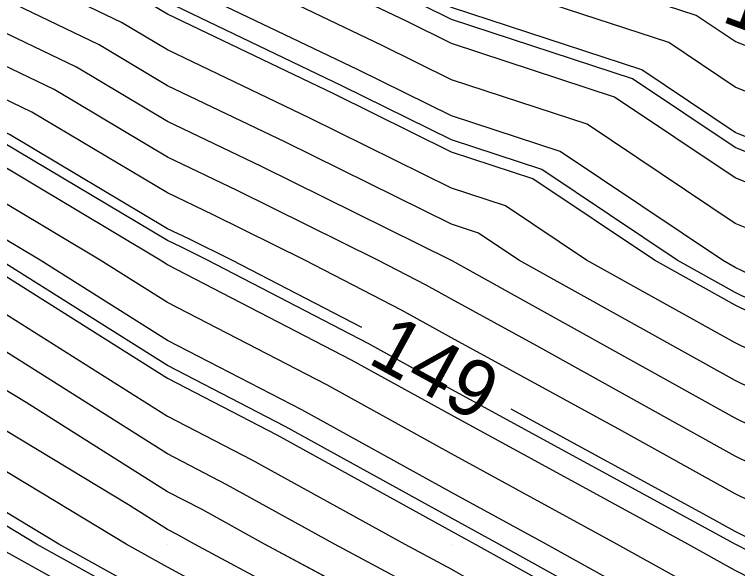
# Model space of a CAD drawing. Extents: x 2354170 to 2357230, y 866100 to 868290.
# Drawn here: x 2355834.59 to 2355860.06, y 867069.15 to 867088.67 of the extents above; entities that cross this region are included whole.
import ezdxf

# ---------------------------------------------------------------- set-up
doc = ezdxf.new("R2010")
doc.units = 0
for name, color, linetype in [('Default', 7, 'Continuous'), ('DTM Contours Major', 7, 'Continuous'), ('DTM Contours Minor', 7, 'Continuous'), ('Exist DTM QL2 LIDAR Elevation Point', 7, 'Continuous')]:
    doc.layers.add(name, color=color, linetype=linetype)

msp = doc.modelspace()

# ---------------------------------------------------------------- linework, layer by layer
at = {"layer": 'Default'}
for points in [[(2355846.825, 867077.639), (2355842.243, 867080.011), (2355840.73, 867080.76), (2355839.981, 867081.119), (2355834.408, 867084.439), (2355829.981, 867086.567), (2355827.745, 867087.775), (2355823.669, 867090.012), (2355819.981, 867092.107), (2355810.737, 867099.256), (2355809.981, 867099.832), (2355809.825, 867100.012), (2355802.004, 867110.984), (2355800.46, 867114.863), (2355800.565, 867116.868), (2355801.434, 867126.755), (2355803.831, 867128.881), (2355804.045, 867129.321), (2355814.385, 867150.246)], [(2355845.916, 867068.659), (2355843.397, 867070.011), (2355841.196, 867071.226), (2355839.981, 867071.855), (2355834.996, 867074.997), (2355829.981, 867078.023), (2355826.97, 867080.011), (2355822.433, 867082.463), (2355819.981, 867083.808), (2355816.207, 867086.238), (2355811.128, 867090.012), (2355809.981, 867090.886), (2355802.08, 867100.012), (2355800.412, 867102.351), (2355796.043, 867113.334), (2355796.338, 867119.009), (2355796.929, 867125.732), (2355798.559, 867127.177), (2355800.388, 867130.942), (2355805.762, 867141.816)], [(2355805.108, 867136.626), (2355801.955, 867130.247), (2355800.818, 867127.907), (2355798.86, 867126.171), (2355798.149, 867118.092), (2355797.936, 867113.989), (2355801.094, 867106.051), (2355805.399, 867100.012), (2355809.981, 867094.72), (2355816.16, 867090.012), (2355818.352, 867088.383), (2355819.981, 867087.334), (2355824.709, 867084.74), (2355829.981, 867081.892), (2355831.251, 867081.281), (2355833.382, 867080.011), (2355839.981, 867075.852), (2355843.83, 867073.86), (2355849.981, 867070.466), (2355850.815, 867070.011), (2355854.894, 867067.746)], [(2355850.384, 867062.27), (2355849.981, 867062.502), (2355844.605, 867065.387), (2355839.981, 867067.888), (2355836.153, 867070.011), (2355829.981, 867073.736), (2355820.48, 867080.011), (2355820.156, 867080.187), (2355819.981, 867080.283), (2355814.062, 867084.093), (2355809.981, 867087.125), (2355808.439, 867088.469), (2355807.095, 867090.012), (2355799.981, 867098.392), (2355799.056, 867100.012), (2355798.817, 867100.945), (2355794.149, 867112.678), (2355794.526, 867119.927), (2355794.998, 867125.294), (2355796.299, 867126.447), (2355798.821, 867131.636), (2355799.627, 867133.267)], [(2355906.509, 867052.097), (2355899.982, 867055.341), (2355890.057, 867060.011), (2355889.982, 867060.051), (2355889.903, 867060.09), (2355879.982, 867065.084), (2355877.016, 867067.046), (2355869.982, 867069.54), (2355869.665, 867069.695), (2355869.045, 867070.011), (2355859.981, 867074.442), (2355850.002, 867079.991), (2355849.981, 867080.002), (2355849.975, 867080.006), (2355849.964, 867080.011), (2355843.284, 867083.314), (2355839.981, 867084.897), (2355836.776, 867086.807), (2355830.11, 867090.012), (2355829.981, 867090.078), (2355829.831, 867090.162), (2355819.981, 867095.757), (2355817.642, 867097.566)], [(2355899.982, 867030.97), (2355897.442, 867032.551), (2355889.982, 867037.304), (2355885.397, 867040.011), (2355879.982, 867042.976), (2355875.339, 867045.368), (2355869.982, 867048.928), (2355868.467, 867050.011), (2355863.26, 867053.289), (2355859.981, 867054.989), (2355856.833, 867056.863), (2355852.006, 867060.011), (2355849.981, 867061.177), (2355847.466, 867062.527), (2355839.981, 867066.574), (2355833.785, 867070.011), (2355829.981, 867072.307), (2355823.219, 867076.773), (2355819.981, 867079.084), (2355818.576, 867080.011), (2355813.347, 867083.378), (2355809.981, 867085.879), (2355807.773, 867087.803), (2355805.848, 867090.012)], [(2355899.977, 867040.011), (2355889.982, 867045.508), (2355881.809, 867050.011), (2355879.982, 867050.964), (2355874.214, 867054.243), (2355869.982, 867056.838), (2355868.034, 867058.064), (2355864.278, 867060.011), (2355861.394, 867061.423), (2355859.981, 867062.144), (2355855.184, 867064.808), (2355849.981, 867067.803), (2355845.866, 867070.011), (2355842.074, 867072.104), (2355839.981, 867073.187), (2355831.392, 867078.6), (2355829.981, 867079.452), (2355829.134, 867080.011), (2355823.191, 867083.222), (2355819.981, 867084.984), (2355816.922, 867086.953), (2355812.806, 867090.012)], [(2355814.483, 867090.012), (2355817.637, 867087.668), (2355819.981, 867086.159), (2355823.95, 867083.981), (2355829.981, 867080.723), (2355830.461, 867080.492), (2355831.267, 867080.011), (2355839.981, 867074.52), (2355842.952, 867072.982), (2355848.335, 867070.011), (2355849.981, 867069.128), (2355852.062, 867067.93), (2355859.981, 867063.532), (2355862.313, 867062.342), (2355867.074, 867060.011), (2355868.989, 867059.019), (2355869.982, 867058.394), (2355875.178, 867055.208), (2355879.982, 867052.477), (2355884.708, 867050.011), (2355889.982, 867047.106), (2355896.438, 867043.555), (2355899.982, 867041.828)], [(2355899.982, 867049.107), (2355898.127, 867050.011), (2355889.982, 867053.553), (2355883.081, 867056.912), (2355879.982, 867058.529), (2355879.037, 867059.066), (2355877.495, 867060.011), (2355872.974, 867063.003), (2355869.982, 867064.064), (2355865.989, 867066.019), (2355859.981, 867069.085), (2355858.313, 867070.011), (2355849.981, 867074.553), (2355846.463, 867076.494), (2355839.981, 867079.85), (2355839.725, 867080.011), (2355833.619, 867083.649), (2355829.981, 867085.398), (2355826.986, 867087.016), (2355821.527, 867090.012)], [(2355899.982, 867052.298), (2355895.662, 867054.331), (2355889.982, 867056.801), (2355883.386, 867060.011), (2355879.982, 867061.725), (2355874.995, 867065.025), (2355869.982, 867066.802), (2355867.827, 867067.857), (2355863.606, 867070.011), (2355859.981, 867071.783), (2355855.991, 867074.002), (2355849.981, 867077.277), (2355848.219, 867078.25), (2355844.817, 867080.011), (2355841.581, 867081.611), (2355839.981, 867082.378), (2355835.197, 867085.228), (2355829.981, 867087.736), (2355828.504, 867088.534), (2355825.811, 867090.012)], [(2355899.982, 867056.862), (2355893.29, 867060.011), (2355889.982, 867061.764), (2355886.521, 867063.472), (2355879.982, 867066.763), (2355878.027, 867068.057), (2355872.514, 867070.011), (2355869.982, 867071.042), (2355868.276, 867071.716), (2355859.981, 867075.771), (2355852.356, 867080.011), (2355850.933, 867080.964), (2355849.981, 867081.275), (2355844.136, 867084.166), (2355839.981, 867086.157), (2355837.566, 867087.596), (2355832.542, 867090.012)], [(2355899.982, 867058.383), (2355896.523, 867060.011), (2355889.982, 867063.477), (2355883.14, 867066.853), (2355879.982, 867068.443), (2355879.038, 867069.068), (2355876.375, 867070.011), (2355869.982, 867072.615), (2355865.676, 867074.317), (2355859.981, 867077.1), (2355854.746, 867080.011), (2355851.892, 867081.922), (2355849.981, 867082.548), (2355844.987, 867085.018), (2355839.981, 867087.417), (2355838.355, 867088.385), (2355834.973, 867090.012)], [(2355899.725, 867061.933), (2355896.593, 867063.4), (2355889.982, 867066.903), (2355883.683, 867070.011), (2355880.12, 867071.874), (2355877.154, 867072.839), (2355869.982, 867075.76), (2355860.475, 867079.518), (2355859.981, 867079.759), (2355859.528, 867080.011), (2355853.809, 867083.839), (2355849.981, 867085.093), (2355846.69, 867086.721), (2355839.981, 867089.936)], [(2355847.542, 867087.572), (2355842.451, 867090.012)], [(2355848.393, 867088.424), (2355845.08, 867090.012)], [(2355955.438, 867045.152), (2355945.261, 867050.835), (2355941.098, 867052.299), (2355931.56, 867056.011), (2355928.711, 867058.165), (2355920.494, 867061.089), (2355911.137, 867065.608), (2355907.376, 867068.166), (2355898.621, 867070.199), (2355891.911, 867073.342), (2355887.895, 867075.068), (2355880.638, 867078.862), (2355871.851, 867081.722), (2355866.512, 867083.481), (2355859.981, 867086.109), (2355857.643, 867087.674), (2355850.506, 867090.012)], [(2355958.215, 867046.075), (2355946.209, 867052.78), (2355945.185, 867053.14), (2355932.141, 867058.217), (2355930.276, 867059.627), (2355924.898, 867061.54), (2355911.62, 867067.953), (2355908.876, 867069.82), (2355898.345, 867072.265), (2355892.793, 867074.865), (2355886.941, 867077.382), (2355880.768, 867080.609), (2355873.293, 867083.041), (2355863.834, 867086.159), (2355859.981, 867087.709), (2355858.602, 867088.632), (2355854.391, 867090.012)], [(2355899.982, 867036.393), (2355894.168, 867040.011), (2355889.982, 867042.313), (2355884.855, 867045.138), (2355879.982, 867047.806), (2355878.526, 867048.556), (2355876.335, 867050.011), (2355872.284, 867052.314), (2355869.982, 867053.726), (2355866.124, 867056.154), (2355859.981, 867059.339), (2355859.56, 867059.59), (2355858.914, 867060.011), (2355849.981, 867065.152), (2355840.928, 867070.011), (2355840.318, 867070.348), (2355839.981, 867070.522), (2355838.599, 867071.393), (2355829.981, 867076.594), (2355824.807, 867080.011), (2355821.674, 867081.704), (2355819.981, 867082.633), (2355815.492, 867085.523), (2355809.981, 867089.618)], [(2355899.982, 867047.287), (2355894.393, 867050.011), (2355889.982, 867051.93), (2355886.245, 867053.748), (2355879.982, 867057.016), (2355878.072, 867058.102), (2355874.957, 867060.011), (2355871.963, 867061.993), (2355869.982, 867062.695), (2355865.07, 867065.1), (2355859.981, 867067.697), (2355855.814, 867070.011), (2355849.981, 867073.19), (2355845.586, 867075.616), (2355839.981, 867078.518), (2355837.611, 867080.011), (2355832.829, 867082.86), (2355829.981, 867084.229), (2355826.227, 867086.258), (2355819.981, 867089.685)], [(2355896.138, 867069.424), (2355891.028, 867071.818), (2355888.85, 867072.755), (2355880.509, 867077.115), (2355870.409, 867080.402), (2355869.189, 867080.804), (2355859.981, 867084.508), (2355856.685, 867086.715), (2355849.981, 867088.911), (2355849.245, 867089.275)], [(2355899.982, 867034.585), (2355891.264, 867040.011), (2355889.982, 867040.716), (2355888.412, 867041.581), (2355879.982, 867046.196), (2355877.464, 867047.493), (2355873.674, 867050.011), (2355871.32, 867051.349), (2355869.982, 867052.17), (2355865.169, 867055.199), (2355859.981, 867057.889), (2355858.651, 867058.681), (2355856.612, 867060.011), (2355849.981, 867063.827), (2355841.745, 867068.248), (2355839.981, 867069.201), (2355838.521, 867070.011), (2355829.981, 867075.165), (2355822.643, 867080.011), (2355820.915, 867080.945), (2355819.981, 867081.458), (2355814.777, 867084.808), (2355809.981, 867088.372), (2355809.105, 867089.135)], [(2355899.982, 867045.467), (2355890.659, 867050.011), (2355889.982, 867050.306), (2355889.408, 867050.585), (2355879.982, 867055.503), (2355877.107, 867057.137), (2355872.419, 867060.011), (2355870.952, 867060.982), (2355869.982, 867061.326), (2355864.151, 867064.181), (2355859.981, 867066.309), (2355853.314, 867070.011), (2355849.981, 867071.828), (2355844.708, 867074.738), (2355839.981, 867077.185), (2355835.496, 867080.011), (2355832.04, 867082.07), (2355829.981, 867083.06), (2355825.468, 867085.499), (2355819.981, 867088.51), (2355819.067, 867089.098)], [(2355873.385, 867072.801), (2355869.982, 867074.187), (2355863.075, 867076.917), (2355859.981, 867078.43), (2355857.137, 867080.011), (2355852.851, 867082.881), (2355849.981, 867083.821), (2355845.839, 867085.869), (2355839.981, 867088.676), (2355839.144, 867089.175)], [(2355899.982, 867053.819), (2355892.788, 867057.205), (2355889.982, 867058.425), (2355886.723, 867060.011), (2355879.982, 867063.404), (2355876.006, 867066.035), (2355869.982, 867068.171), (2355868.746, 867068.776), (2355866.325, 867070.011), (2355859.981, 867073.112), (2355852.996, 867076.997), (2355849.981, 867078.64), (2355849.097, 867079.128), (2355847.39, 867080.011), (2355842.433, 867082.463), (2355839.981, 867083.638), (2355835.987, 867086.017), (2355829.981, 867088.905)], [(2355955.443, 867040.545), (2355949.884, 867043.304), (2355943.364, 867046.946), (2355932.924, 867050.617), (2355930.4, 867051.599), (2355925.581, 867055.241), (2355911.684, 867060.186), (2355910.169, 867060.918), (2355904.376, 867064.857), (2355899.173, 867066.066), (2355890.146, 867070.294), (2355889.805, 867070.441), (2355880.379, 867075.368), (2355871.849, 867078.144), (2355869.982, 867078.905), (2355867.181, 867080.011), (2355859.981, 867082.908), (2355855.726, 867085.756), (2355849.981, 867087.638), (2355848.393, 867088.424)], [(2355954.494, 867038.714), (2355947.108, 867042.381), (2355942.416, 867045.001), (2355930.967, 867049.026), (2355929.982, 867049.512), (2355929.001, 867050.011), (2355924.016, 867053.779), (2355911.905, 867058.088), (2355909.982, 867058.962), (2355907.57, 867060.011), (2355902.876, 867063.203), (2355899.449, 867063.999), (2355892.949, 867067.044), (2355889.982, 867068.616), (2355887.155, 867070.011), (2355880.249, 867073.621), (2355874.501, 867075.492), (2355869.982, 867077.332), (2355863.204, 867080.011), (2355859.981, 867081.308), (2355854.768, 867084.798), (2355849.981, 867086.366), (2355847.542, 867087.572)], [(2355940.383, 867028.21), (2355939.982, 867028.471), (2355937.207, 867030.011), (2355929.982, 867034.147), (2355920.96, 867040.011), (2355919.982, 867040.517), (2355919.036, 867040.958), (2355909.982, 867045.206), (2355901.522, 867050.011), (2355899.982, 867050.777), (2355898.536, 867051.457), (2355889.982, 867055.177), (2355880.049, 867060.011), (2355879.982, 867060.045), (2355873.984, 867064.014), (2355869.982, 867065.433), (2355866.908, 867066.938), (2355860.886, 867070.011), (2355859.981, 867070.453), (2355858.986, 867071.007), (2355852.092, 867074.765)]]:
    msp.add_lwpolyline(points, dxfattribs=at)
at = {"layer": 'DTM Contours Major'}
msp.add_lwpolyline([(2355906.509, 867052.097), (2355899.982, 867055.341), (2355890.057, 867060.011), (2355889.982, 867060.051), (2355889.903, 867060.09), (2355879.982, 867065.084), (2355877.016, 867067.046), (2355869.982, 867069.54), (2355869.665, 867069.695), (2355869.045, 867070.011), (2355859.981, 867074.442), (2355850.002, 867079.991), (2355849.981, 867080.002), (2355849.975, 867080.006), (2355849.964, 867080.011), (2355843.284, 867083.314), (2355839.981, 867084.897), (2355836.776, 867086.807), (2355830.11, 867090.012), (2355829.981, 867090.078), (2355829.831, 867090.162), (2355819.981, 867095.757), (2355817.642, 867097.566)], dxfattribs=at)
at = {"layer": 'DTM Contours Minor'}
for points in [[(2355870.725, 867049.612), (2355870.125, 867050.011), (2355870.034, 867050.063), (2355869.982, 867050.095), (2355863.896, 867053.926), (2355859.981, 867055.956), (2355857.439, 867057.469), (2355853.541, 867060.011), (2355849.981, 867062.06), (2355845.559, 867064.434), (2355839.981, 867067.45), (2355835.364, 867070.011), (2355829.981, 867073.26), (2355820.413, 867079.579), (2355819.981, 867079.888), (2355819.793, 867080.011), (2355813.824, 867083.854), (2355809.981, 867086.71), (2355808.217, 867088.247), (2355806.679, 867090.012), (2355799.981, 867097.903)], [(2355899.982, 867044.254), (2355891.705, 867048.288), (2355889.982, 867049.236), (2355888.574, 867050.011), (2355879.982, 867054.495), (2355876.464, 867056.494), (2355870.727, 867060.011), (2355870.278, 867060.308), (2355869.982, 867060.413), (2355863.538, 867063.568), (2355859.981, 867065.383), (2355851.648, 867070.011), (2355849.981, 867070.92), (2355844.122, 867074.152), (2355839.981, 867076.297), (2355834.087, 867080.011), (2355831.514, 867081.544), (2355829.981, 867082.281), (2355824.962, 867084.993), (2355819.981, 867087.726), (2355818.59, 867088.621), (2355816.719, 867090.012)], [(2355899.982, 867050.269), (2355899.494, 867050.499), (2355889.982, 867054.636), (2355880.972, 867059.021), (2355879.982, 867059.538), (2355879.68, 867059.709), (2355879.187, 867060.011), (2355873.647, 867063.677), (2355869.982, 867064.977), (2355866.602, 867066.631), (2355859.981, 867070.01), (2355859.979, 867070.011), (2355849.981, 867075.461), (2355847.049, 867077.079), (2355841.385, 867080.011), (2355840.446, 867080.476), (2355839.981, 867080.699), (2355834.145, 867084.175), (2355829.981, 867086.178), (2355827.492, 867087.522), (2355822.955, 867090.012)], [(2355879.771, 867070.795), (2355878.922, 867071.071), (2355869.982, 867074.711), (2355862.209, 867077.784), (2355859.981, 867078.873), (2355857.934, 867080.011), (2355853.17, 867083.2), (2355849.981, 867084.245), (2355846.123, 867086.153), (2355839.981, 867089.096), (2355839.407, 867089.438)], [(2355926.022, 867056.43), (2355914.621, 867060.487), (2355910.491, 867062.481), (2355905.376, 867065.96), (2355898.989, 867067.443), (2355890.734, 867071.31), (2355889.168, 867071.983), (2355880.465, 867076.532), (2355870.08, 867079.913), (2355869.982, 867079.953), (2355869.833, 867080.011), (2355859.981, 867083.975), (2355856.365, 867086.396), (2355849.981, 867088.487), (2355848.961, 867088.991)], [(2355899.982, 867038.2), (2355897.072, 867040.011), (2355889.982, 867043.911), (2355881.298, 867048.695), (2355879.982, 867049.416), (2355879.589, 867049.618), (2355878.997, 867050.011), (2355873.249, 867053.279), (2355869.982, 867055.282), (2355867.079, 867057.109), (2355861.482, 867060.011), (2355860.474, 867060.504), (2355859.981, 867060.756), (2355858.306, 867061.686), (2355849.981, 867066.478), (2355843.397, 867070.011), (2355841.196, 867071.226), (2355839.981, 867071.855), (2355834.996, 867074.997), (2355829.981, 867078.023)]]:
    msp.add_lwpolyline(points, dxfattribs=at)
at = {"layer": 'Exist DTM QL2 LIDAR Elevation Point'}
for p, q in [((2355839.981, 867080.011), (2355839.981, 867080.011)), ((2355849.981, 867080.011), (2355849.981, 867080.011)), ((2355859.981, 867080.011), (2355859.981, 867080.011)), ((2355839.981, 867070.011), (2355839.981, 867070.011)), ((2355849.981, 867070.011), (2355849.981, 867070.011)), ((2355859.981, 867070.011), (2355859.981, 867070.011))]:
    msp.add_line(p, q, dxfattribs=at)

# ---------------------------------------------------------------- texts
at = {"layer": 'Default'}
for s, rotation, p in [('153', 339.6877, (2355859.446, 867088.434)), ('149', 331.3767, (2355846.983, 867076.416))]:
    msp.add_text(s, height=2, rotation=rotation, dxfattribs=at).set_placement(p)

doc.saveas('drawing.dxf')
